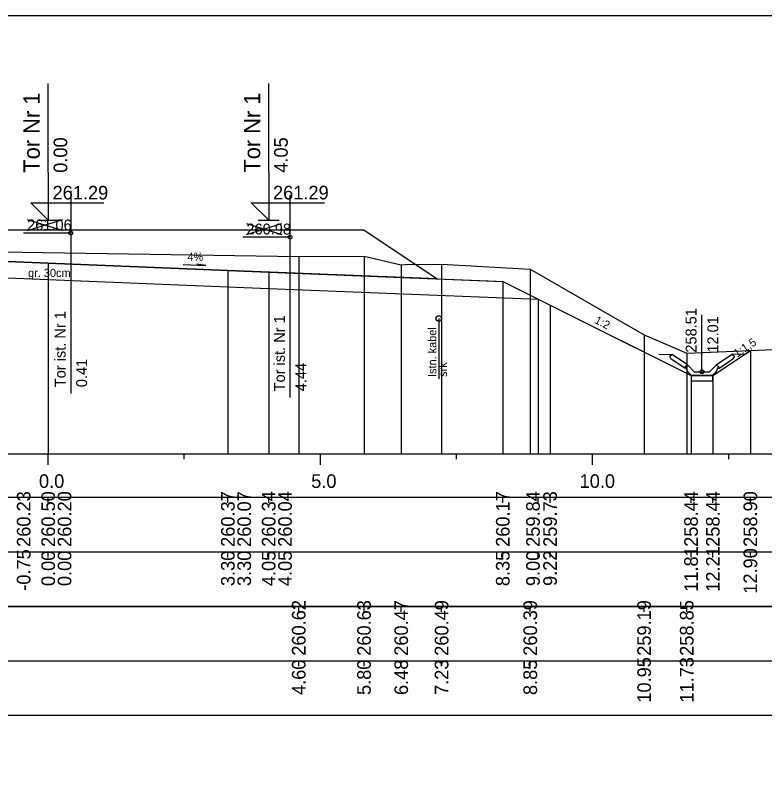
# Model space of a CAD drawing. Extents: x 6516023 to 6560129, y 5513077 to 5529206.
# Drawn here: x 6517579.86 to 6517593.62, y 5514532.41 to 5514546.66 of the extents above; entities that cross this region are included whole.
import ezdxf

# ---------------------------------------------------------------- set-up
doc = ezdxf.new("R2010")
doc.units = 0
for name, color, linetype in [('IR_default', 7, 'Continuous'), ('TOR_PRZEK_P-kable', 7, 'Continuous'), ('TOR_PRZEK_P-komponent', 7, 'Continuous'), ('TOR_PRZEK_P-odwodnienie', 7, 'Continuous'), ('TOR_PRZEK_P-opisy', 7, 'Continuous'), ('TOR_PRZEK_P-tabelka istniejace', 7, 'Continuous'), ('TOR_PRZEK_P-tabelka projektowane', 7, 'Continuous'), ('TOR_PRZEK_P-teren istniejacy', 7, 'Continuous'), ('TOR_PRZEK_P-tory istniejace', 7, 'Continuous'), ('TOR_PRZEK_P-tory projektowane', 7, 'Continuous'), ('TOR_PRZEK_P-uklad odniesienia', 7, 'Continuous'), ('TOR_PRZEK_P-warstwa ochronna I', 7, 'Continuous'), ('TOR_PRZEK_P-warstwa ochronna II', 7, 'Continuous'), ('TOR_RAMKI-ramka+tabelka 1', 7, 'Continuous')]:
    doc.layers.add(name, color=color, linetype=linetype)

msp = doc.modelspace()

# ---------------------------------------------------------------- linework, layer by layer
at = {"layer": 'IR_default'}
msp.add_lwpolyline([(6517578.713, 5514542.718), (6517581.429, 5514542.718), (6517582.213, 5514542.718), (6517582.336, 5514542.719), (6517582.763, 5514542.719), (6517585.479, 5514542.719), (6517586.263, 5514542.719), (6517587.307, 5514542.023), (6517587.608, 5514541.822), (6517588.543, 5514541.785), (6517588.813, 5514541.774), (6517589.488, 5514541.437), (6517589.683, 5514541.339), (6517590.26, 5514541.051), (6517592.271, 5514540.045), (6517592.361, 5514540.045), (6517592.671, 5514540.045), (6517592.802, 5514540.133), (6517593.256, 5514540.435), (6517593.317, 5514540.476), (6517593.36, 5514540.505)], dxfattribs=at)
at = {"layer": 'TOR_PRZEK_P-kable'}
msp.add_line((6517587.637, 5514541.092), (6517587.637, 5514539.982), dxfattribs=at)
msp.add_circle((6517587.637, 5514541.092), 0.05, dxfattribs=at)
at = {"layer": 'TOR_PRZEK_P-komponent'}
msp.add_lwpolyline([(6517574.213, 5514542.718), (6517577.713, 5514542.718), (6517578.713, 5514542.718), (6517582.213, 5514542.718), (6517582.763, 5514542.719), (6517586.263, 5514542.719), (6517587.608, 5514541.822), (6517583.763, 5514541.976), (6517580.463, 5514542.108), (6517579.713, 5514542.138), (6517578.513, 5514542.186), (6517577.913, 5514542.186), (6517576.713, 5514542.138), (6517575.963, 5514542.108), (6517573.128, 5514541.995)], close=True, dxfattribs=at)
at = {"layer": 'TOR_PRZEK_P-odwodnienie'}
for p, q in [((6517592.471, 5514540.115), (6517592.471, 5514541.159)), ((6517592.206, 5514540.241), (6517591.926, 5514540.428)), ((6517592.735, 5514540.241), (6517593.016, 5514540.428)), ((6517592.162, 5514540.174), (6517591.901, 5514540.349)), ((6517592.206, 5514540.241), (6517592.198, 5514540.229)), ((6517592.735, 5514540.241), (6517592.744, 5514540.229)), ((6517592.78, 5514540.174), (6517593.041, 5514540.349)), ((6517592.173, 5514540.191), (6517592.162, 5514540.174)), ((6517592.163, 5514540.21), (6517592.211, 5514540.234)), ((6517592.331, 5514540.115), (6517592.211, 5514540.234)), ((6517592.331, 5514540.115), (6517592.611, 5514540.115)), ((6517592.611, 5514540.115), (6517592.731, 5514540.234)), ((6517592.731, 5514540.234), (6517592.778, 5514540.21)), ((6517592.769, 5514540.191), (6517592.78, 5514540.174)), ((6517592.281, 5514540.045), (6517592.661, 5514540.045))]:
    msp.add_line(p, q, dxfattribs=at)
for points in [[(6517591.679, 5514540.44), (6517591.926, 5514540.428)], [(6517591.876, 5514540.401), (6517591.926, 5514540.428)], [(6517591.876, 5514540.401), (6517591.901, 5514540.349)], [(6517593.262, 5514540.44), (6517593.016, 5514540.428)], [(6517593.066, 5514540.401), (6517593.016, 5514540.428)], [(6517593.066, 5514540.401), (6517593.041, 5514540.349)], [(6517592.198, 5514540.229), (6517592.163, 5514540.21)], [(6517592.211, 5514540.115), (6517592.163, 5514540.21)], [(6517592.163, 5514540.21), (6517592.173, 5514540.191)], [(6517592.281, 5514540.045), (6517592.211, 5514540.115)], [(6517592.661, 5514540.045), (6517592.731, 5514540.115)], [(6517592.731, 5514540.115), (6517592.778, 5514540.21)], [(6517592.744, 5514540.229), (6517592.779, 5514540.21)], [(6517592.779, 5514540.21), (6517592.769, 5514540.191)], [(6517592.271, 5514540.045), (6517592.27, 5514540.046), (6517592.271, 5514540.045), (6517592.27, 5514540.045), (6517592.271, 5514540.045), (6517592.271, 5514540.045), (6517592.271, 5514540.045), (6517592.271, 5514540.046)], [(6517592.271, 5514540.045), (6517592.27, 5514540.046), (6517592.271, 5514540.045), (6517592.27, 5514540.045), (6517592.271, 5514540.045), (6517592.271, 5514540.045), (6517592.271, 5514540.045), (6517592.271, 5514540.046)], [(6517592.671, 5514540.045), (6517592.271, 5514540.045), (6517592.271, 5514539.945), (6517592.671, 5514539.945), (6517592.671, 5514540.045)], [(6517592.671, 5514540.045), (6517592.67, 5514540.046), (6517592.671, 5514540.045), (6517592.67, 5514540.045), (6517592.671, 5514540.045), (6517592.671, 5514540.045), (6517592.671, 5514540.045), (6517592.671, 5514540.046)], [(6517592.671, 5514540.045), (6517592.67, 5514540.046), (6517592.671, 5514540.045), (6517592.67, 5514540.045), (6517592.671, 5514540.045), (6517592.671, 5514540.045), (6517592.671, 5514540.045), (6517592.671, 5514540.046)]]:
    msp.add_lwpolyline(points, dxfattribs=at)
msp.add_circle((6517592.471, 5514540.115), 0.035, dxfattribs=at)
at = {"layer": 'TOR_PRZEK_P-opisy'}
msp.add_lwpolyline([(6517582.941, 5514542.083), (6517583.359, 5514542.064), (6517583.191, 5514542.092)], dxfattribs=at)
at = {"layer": 'TOR_PRZEK_P-tabelka istniejace'}
for p, q in [((6517585.065, 5514535.706), (6517585.065, 5514535.806)), ((6517586.264, 5514535.706), (6517586.264, 5514535.806)), ((6517586.947, 5514535.706), (6517586.947, 5514535.806)), ((6517587.689, 5514535.706), (6517587.689, 5514535.806)), ((6517589.317, 5514535.706), (6517589.317, 5514535.806)), ((6517591.409, 5514535.706), (6517591.409, 5514535.806)), ((6517592.192, 5514535.706), (6517592.192, 5514535.806)), ((6517541.663, 5514534.806), (6517625.463, 5514534.806)), ((6517585.065, 5514534.706), (6517585.065, 5514534.806)), ((6517586.264, 5514534.706), (6517586.264, 5514534.806)), ((6517586.947, 5514534.706), (6517586.947, 5514534.806)), ((6517587.689, 5514534.706), (6517587.689, 5514534.806)), ((6517589.317, 5514534.706), (6517589.317, 5514534.806)), ((6517591.409, 5514534.706), (6517591.409, 5514534.806)), ((6517592.192, 5514534.706), (6517592.192, 5514534.806))]:
    msp.add_line(p, q, dxfattribs=at)
for points in [[(6517586.264, 5514542.238), (6517586.264, 5514538.806), (6517586.264, 5514538.676), (6517586.264, 5514538.606)], [(6517585.065, 5514542.229), (6517585.065, 5514538.806), (6517585.065, 5514538.676), (6517585.065, 5514538.606)], [(6517587.689, 5514542.093), (6517587.689, 5514538.806), (6517587.689, 5514538.676), (6517587.689, 5514538.606)], [(6517586.947, 5514542.077), (6517586.947, 5514538.806), (6517586.947, 5514538.676), (6517586.947, 5514538.606)], [(6517589.317, 5514542.001), (6517589.317, 5514538.806), (6517589.317, 5514538.676), (6517589.317, 5514538.606)], [(6517591.409, 5514540.794), (6517591.409, 5514538.806), (6517591.409, 5514538.676), (6517591.409, 5514538.606)], [(6517592.192, 5514540.454), (6517592.192, 5514538.806), (6517592.192, 5514538.676), (6517592.192, 5514538.606)]]:
    msp.add_lwpolyline(points, dxfattribs=at)
msp.add_lwpolyline([(6517541.663, 5514535.806), (6517541.663, 5514533.806), (6517625.463, 5514533.806), (6517625.463, 5514535.806)], close=True, dxfattribs=at)
at = {"layer": 'TOR_PRZEK_P-tabelka projektowane'}
for p, q in [((6517580.463, 5514537.706), (6517580.463, 5514537.806)), ((6517580.463, 5514537.706), (6517580.463, 5514537.806)), ((6517583.763, 5514537.706), (6517583.763, 5514537.806)), ((6517583.763, 5514537.706), (6517583.763, 5514537.806)), ((6517584.513, 5514537.706), (6517584.513, 5514537.806)), ((6517584.513, 5514537.706), (6517584.513, 5514537.806)), ((6517588.813, 5514537.706), (6517588.813, 5514537.806)), ((6517589.465, 5514537.706), (6517589.465, 5514537.806)), ((6517589.682, 5514537.706), (6517589.682, 5514537.806)), ((6517592.271, 5514537.706), (6517592.271, 5514537.806)), ((6517592.671, 5514537.706), (6517592.671, 5514537.806)), ((6517593.36, 5514537.706), (6517593.36, 5514537.806)), ((6517541.663, 5514536.806), (6517625.463, 5514536.806)), ((6517580.463, 5514536.706), (6517580.463, 5514536.806)), ((6517580.463, 5514536.706), (6517580.463, 5514536.806)), ((6517583.763, 5514536.706), (6517583.763, 5514536.806)), ((6517583.763, 5514536.706), (6517583.763, 5514536.806)), ((6517584.513, 5514536.706), (6517584.513, 5514536.806)), ((6517584.513, 5514536.706), (6517584.513, 5514536.806)), ((6517588.813, 5514536.706), (6517588.813, 5514536.806)), ((6517589.465, 5514536.706), (6517589.465, 5514536.806)), ((6517589.682, 5514536.706), (6517589.682, 5514536.806)), ((6517592.271, 5514536.706), (6517592.271, 5514536.806)), ((6517592.671, 5514536.706), (6517592.671, 5514536.806)), ((6517593.36, 5514536.706), (6517593.36, 5514536.806))]:
    msp.add_line(p, q, dxfattribs=at)
for points in [[(6517580.463, 5514542.108), (6517580.463, 5514538.806), (6517580.463, 5514538.676), (6517580.463, 5514538.606)], [(6517583.763, 5514541.976), (6517583.763, 5514538.806), (6517583.763, 5514538.676), (6517583.763, 5514538.606)], [(6517580.463, 5514541.808), (6517580.463, 5514538.806), (6517580.463, 5514538.676), (6517580.463, 5514538.606)], [(6517584.513, 5514541.946), (6517584.513, 5514538.806), (6517584.513, 5514538.676), (6517584.513, 5514538.606)], [(6517583.763, 5514541.676), (6517583.763, 5514538.806), (6517583.763, 5514538.676), (6517583.763, 5514538.606)], [(6517588.813, 5514541.774), (6517588.813, 5514538.806), (6517588.813, 5514538.676), (6517588.813, 5514538.606)], [(6517584.513, 5514541.646), (6517584.513, 5514538.806), (6517584.513, 5514538.676), (6517584.513, 5514538.606)], [(6517589.465, 5514541.448), (6517589.465, 5514538.806), (6517589.465, 5514538.676), (6517589.465, 5514538.606)], [(6517589.682, 5514541.339), (6517589.682, 5514538.806), (6517589.682, 5514538.676), (6517589.682, 5514538.606)], [(6517593.36, 5514540.505), (6517593.36, 5514538.806), (6517593.36, 5514538.676), (6517593.36, 5514538.606)], [(6517592.271, 5514540.045), (6517592.271, 5514538.806), (6517592.271, 5514538.676), (6517592.271, 5514538.606)], [(6517592.671, 5514540.045), (6517592.671, 5514538.806), (6517592.671, 5514538.676), (6517592.671, 5514538.606)]]:
    msp.add_lwpolyline(points, dxfattribs=at)
msp.add_lwpolyline([(6517541.663, 5514537.806), (6517541.663, 5514535.806), (6517625.463, 5514535.806), (6517625.463, 5514537.806)], close=True, dxfattribs=at)
at = {"layer": 'TOR_PRZEK_P-teren istniejacy'}
msp.add_lwpolyline([(6517564.672, 5514540.777), (6517567.573, 5514540.755), (6517568.381, 5514540.334), (6517568.907, 5514540.103), (6517569.671, 5514540.51), (6517570.671, 5514541.215), (6517572.857, 5514541.536), (6517573.668, 5514541.73), (6517574.036, 5514541.703), (6517574.36, 5514541.745), (6517575.144, 5514542.314), (6517575.285, 5514542.385), (6517585.065, 5514542.229), (6517586.264, 5514542.238), (6517586.947, 5514542.077), (6517587.027, 5514542.084), (6517587.689, 5514542.093), (6517589.317, 5514542.001), (6517591.409, 5514540.794), (6517592.192, 5514540.454), (6517598.106, 5514540.709)], dxfattribs=at)
at = {"layer": 'TOR_PRZEK_P-tory istniejace'}
for p, q in [((6517580.876, 5514543.437), (6517580.876, 5514539.716)), ((6517584.904, 5514543.36), (6517584.904, 5514539.64)), ((6517580.077, 5514542.708), (6517580.729, 5514542.911)), ((6517580.077, 5514542.911), (6517580.729, 5514542.708)), ((6517584.105, 5514542.632), (6517584.756, 5514542.835)), ((6517584.105, 5514542.835), (6517584.756, 5514542.632)), ((6517580.877, 5514542.661), (6517580.011, 5514542.661)), ((6517584.905, 5514542.585), (6517584.039, 5514542.585))]:
    msp.add_line(p, q, dxfattribs=at)
for centre in [(6517580.877, 5514542.661), (6517584.905, 5514542.585)]:
    msp.add_circle(centre, 0.035, dxfattribs=at)
at = {"layer": 'TOR_PRZEK_P-tory projektowane'}
for p, q in [((6517580.463, 5514543.776), (6517580.463, 5514545.408)), ((6517584.513, 5514543.777), (6517584.513, 5514545.409)), ((6517580.463, 5514543.776), (6517580.463, 5514542.898)), ((6517584.513, 5514543.777), (6517584.513, 5514542.899)), ((6517580.463, 5514542.898), (6517580.144, 5514543.217)), ((6517580.144, 5514543.217), (6517581.488, 5514543.217)), ((6517584.513, 5514542.899), (6517584.194, 5514543.218)), ((6517584.194, 5514543.218), (6517585.538, 5514543.218)), ((6517580.271, 5514542.898), (6517580.655, 5514542.898)), ((6517584.321, 5514542.899), (6517584.705, 5514542.899))]:
    msp.add_line(p, q, dxfattribs=at)
at = {"layer": 'TOR_PRZEK_P-uklad odniesienia'}
for p, q in [((6517545.463, 5514538.606), (6517625.463, 5514538.606)), ((6517580.463, 5514538.406), (6517580.463, 5514538.606)), ((6517582.963, 5514538.506), (6517582.963, 5514538.606)), ((6517585.463, 5514538.406), (6517585.463, 5514538.606)), ((6517587.963, 5514538.506), (6517587.963, 5514538.606)), ((6517590.463, 5514538.406), (6517590.463, 5514538.606)), ((6517592.963, 5514538.506), (6517592.963, 5514538.606))]:
    msp.add_line(p, q, dxfattribs=at)
at = {"layer": 'TOR_PRZEK_P-warstwa ochronna I'}
msp.add_lwpolyline([(6517571.484, 5514541.629), (6517575.963, 5514541.808), (6517576.713, 5514541.838), (6517577.913, 5514541.886), (6517578.513, 5514541.886), (6517579.713, 5514541.838), (6517580.463, 5514541.808), (6517583.763, 5514541.676), (6517584.513, 5514541.646), (6517589.465, 5514541.448)], dxfattribs=at)
at = {"layer": 'TOR_PRZEK_P-warstwa ochronna II'}
msp.add_lwpolyline([(6517567.573, 5514540.755), (6517568.479, 5514540.737), (6517569.112, 5514540.315), (6517569.512, 5514540.315), (6517571.323, 5514541.522), (6517571.325, 5514541.523), (6517571.963, 5514541.948), (6517575.963, 5514542.108), (6517576.713, 5514542.138), (6517577.913, 5514542.186), (6517578.513, 5514542.186), (6517579.713, 5514542.138), (6517580.463, 5514542.108), (6517583.763, 5514541.976), (6517584.513, 5514541.946), (6517588.813, 5514541.774), (6517589.682, 5514541.339), (6517592.271, 5514540.045), (6517592.671, 5514540.045), (6517593.36, 5514540.505)], dxfattribs=at)
at = {"layer": 'TOR_RAMKI-ramka+tabelka 1'}
msp.add_lwpolyline([(6517452.013, 5514546.656), (6517699.513, 5514546.656), (6517699.513, 5514518.156), (6517452.013, 5514518.156)], close=True, dxfattribs=at)

# ---------------------------------------------------------------- texts
at = {"layer": 'TOR_PRZEK_P-kable'}
for s, height, p in [('Istn. kabel', 0.14999, (6517587.592, 5514540.018)), ('srk', 0.15, (6517587.786, 5514540.019))]:
    msp.add_text(s, height=height, rotation=90.0511, dxfattribs=at).set_placement(p)
at = {"layer": 'TOR_PRZEK_P-odwodnienie'}
for s, p in [('258.51', (6517592.371, 5514540.465)), ('12.01', (6517592.771, 5514540.465))]:
    msp.add_text(s, height=0.2, rotation=90, dxfattribs=at).set_placement(p)
at = {"layer": 'TOR_PRZEK_P-opisy'}
for s, rotation, p in [('4%', 359.8485, (6517583.02, 5514542.149)), ('1:2', 332.9299, (6517590.485, 5514541.015)), ('1:1,5', 34.0701, (6517593.117, 5514540.371))]:
    msp.add_text(s, height=0.15, rotation=rotation, dxfattribs=at).set_placement(p)
at = {"layer": 'TOR_PRZEK_P-tabelka istniejace'}
for s, p in [('260.62', (6517585.19, 5514534.9)), ('260.63', (6517586.389, 5514534.898)), ('260.47', (6517587.072, 5514534.898)), ('260.49', (6517587.814, 5514534.898)), ('260.39', (6517589.442, 5514534.898)), ('259.19', (6517591.534, 5514534.898)), ('258.85', (6517592.317, 5514534.897)), ('10.95', (6517591.534, 5514534.037)), ('11.73', (6517592.317, 5514534.038)), ('4.60', (6517585.19, 5514534.178)), ('5.80', (6517586.389, 5514534.178)), ('6.48', (6517587.072, 5514534.177)), ('7.23', (6517587.814, 5514534.178)), ('8.85', (6517589.442, 5514534.177))]:
    msp.add_text(s, height=0.25, rotation=90, dxfattribs=at).set_placement(p)
at = {"layer": 'TOR_PRZEK_P-tabelka projektowane'}
for s, p in [('260.23', (6517580.138, 5514536.898)), ('260.50', (6517580.588, 5514536.898)), ('260.20', (6517580.888, 5514536.898)), ('260.37', (6517583.888, 5514536.898)), ('260.07', (6517584.188, 5514536.898)), ('260.34', (6517584.638, 5514536.899)), ('260.04', (6517584.938, 5514536.899)), ('260.17', (6517588.938, 5514536.898)), ('259.84', (6517589.493, 5514536.899)), ('259.73', (6517589.807, 5514536.898)), ('258.44', (6517592.396, 5514536.899)), ('258.44', (6517592.796, 5514536.899)), ('258.90', (6517593.485, 5514536.898)), ('-0.75', (6517580.138, 5514536.093)), ('11.81', (6517592.396, 5514536.073)), ('12.21', (6517592.796, 5514536.073)), ('12.90', (6517593.485, 5514536.038)), ('0.00', (6517580.588, 5514536.178)), ('0.00', (6517580.888, 5514536.178)), ('3.30', (6517583.888, 5514536.178)), ('3.30', (6517584.188, 5514536.178)), ('4.05', (6517584.638, 5514536.177)), ('4.05', (6517584.938, 5514536.177)), ('8.35', (6517588.938, 5514536.177)), ('9.00', (6517589.493, 5514536.178)), ('9.22', (6517589.807, 5514536.18))]:
    msp.add_text(s, height=0.25, rotation=90, dxfattribs=at).set_placement(p)
at = {"layer": 'TOR_PRZEK_P-tory istniejace'}
for s, p in [('261.06', (6517580.077, 5514542.711)), ('260.98', (6517584.105, 5514542.635))]:
    msp.add_text(s, height=0.2, dxfattribs=at).set_placement(p)
for s, rotation, p in [('Tor ist. Nr 1', 90.0511, (6517580.783, 5514539.831)), ('Tor ist. Nr 1', 90.0511, (6517584.811, 5514539.754)), ('0.41', 90, (6517581.177, 5514539.831)), ('4.44', 90, (6517585.205, 5514539.755))]:
    msp.add_text(s, height=0.2, rotation=rotation, dxfattribs=at).set_placement(p)
at = {"layer": 'TOR_PRZEK_P-tory projektowane'}
for s, height, p in [('Tor Nr 1', 0.3, (6517580.308, 5514543.77)), ('Tor Nr 1', 0.3, (6517584.358, 5514543.771)), ('0.00', 0.25, (6517580.813, 5514543.768)), ('4.05', 0.25, (6517584.863, 5514543.769))]:
    msp.add_text(s, height=height, rotation=90, dxfattribs=at).set_placement(p)
for p in [(6517580.543, 5514543.278), (6517584.593, 5514543.279)]:
    msp.add_text('261.29', height=0.25, dxfattribs=at).set_placement(p)
at = {"layer": 'TOR_PRZEK_P-uklad odniesienia'}
for s, p in [('0.0', (6517580.294, 5514537.981)), ('5.0', (6517585.294, 5514537.981)), ('10.0', (6517590.224, 5514537.981))]:
    msp.add_text(s, height=0.25, dxfattribs=at).set_placement(p)
at = {"layer": 'TOR_PRZEK_P-warstwa ochronna I'}
msp.add_text('gr. 30cm', height=0.15, dxfattribs=at).set_placement((6517580.094, 5514541.855))

doc.saveas('drawing.dxf')
